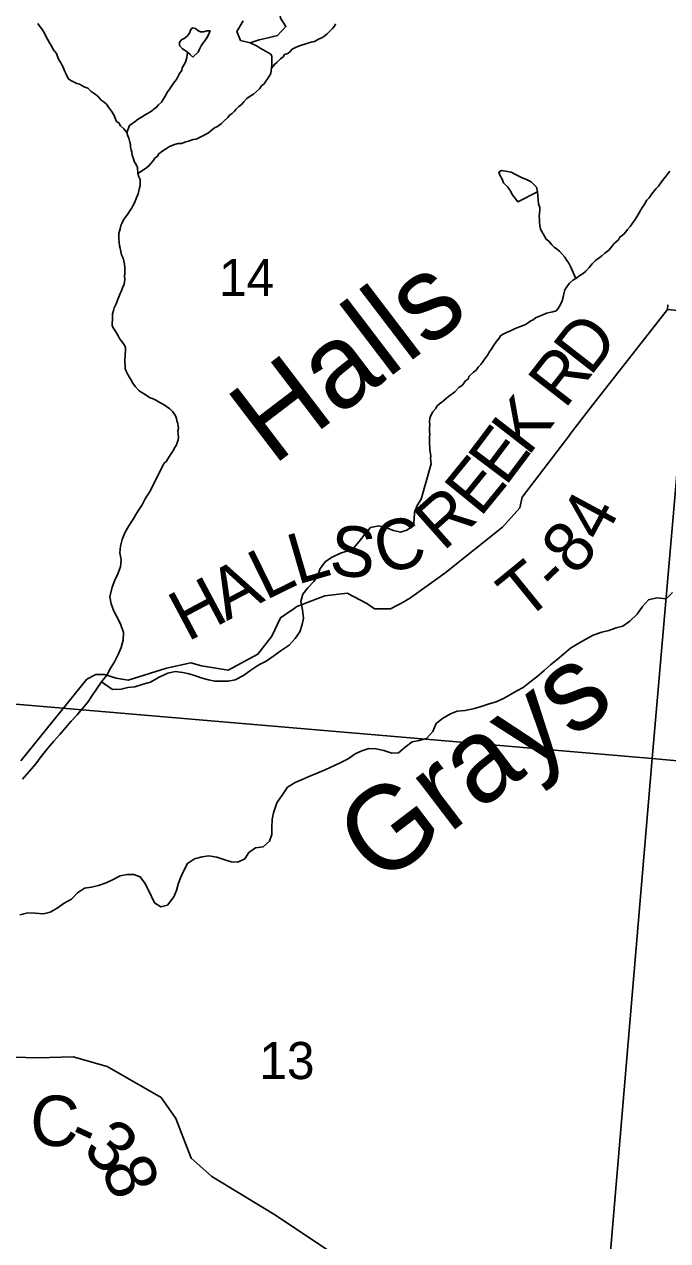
# Model space of a CAD drawing. Extents: x 0 to 34, y -4 to 22.
# Drawn here: x 7.964 to 8.474, y 17.313 to 18.278 of the extents above; entities that cross this region are included whole.
import ezdxf

# ---------------------------------------------------------------- set-up
doc = ezdxf.new("R2010")
doc.units = 0
for name, color, linetype in [('GM_X_County_Road', 7, 'Continuous'), ('GM_X_County_Road_Text', 7, 'Continuous'), ('GM_X_Minor_Lake', 7, 'Continuous'), ('GM_X_Minor_River', 7, 'Continuous'), ('GM_X_Minor_River_Text', 7, 'Continuous'), ('GM_X_Section', 7, 'Continuous'), ('GM_X_Section_Text', 7, 'Continuous'), ('GM_X_Township_Road', 7, 'Continuous'), ('GM_X_Township_Road_Text', 7, 'Continuous')]:
    doc.layers.add(name, color=color, linetype=linetype)

msp = doc.modelspace()

# ---------------------------------------------------------------- linework, layer by layer
at = {"layer": 'GM_X_County_Road'}
msp.add_lwpolyline([(7.71345, 17.52946), (7.71723, 17.53055), (7.71865, 17.53096), (7.73719, 17.53623), (7.7503, 17.53626), (7.78194, 17.52766), (7.82194, 17.50848), (7.92894, 17.46991), (7.95574, 17.459), (7.9739, 17.4584), (8.00225, 17.45921), (8.02938, 17.4515), (8.07222, 17.42693), (8.08366, 17.41042), (8.0959, 17.37892), (8.11219, 17.36419), (8.16162, 17.33442), (8.21917, 17.29622)], dxfattribs=at)
at = {"layer": 'GM_X_Minor_Lake'}
for points in [[(8.13716, 18.28075), (8.13213, 18.27231), (8.13518, 18.26528), (8.14263, 18.26323), (8.14992, 18.26573), (8.15692, 18.26716), (8.16447, 18.26912), (8.17108, 18.27619), (8.16669, 18.28298), (8.16606, 18.29022), (8.16624, 18.29744), (8.16346, 18.30447), (8.15676, 18.3041), (8.14991, 18.29811), (8.14638, 18.29605)], [(8.10129, 18.27319), (8.09947, 18.27458), (8.09681, 18.2752), (8.09541, 18.27337), (8.09452, 18.27099), (8.09284, 18.26864), (8.09037, 18.26685), (8.08846, 18.26584), (8.08678, 18.26375), (8.0867, 18.26108), (8.08903, 18.25861), (8.09112, 18.25721), (8.09295, 18.25581), (8.09504, 18.25415), (8.09711, 18.25194)], [(8.09711, 18.25194), (8.10152, 18.25582), (8.10241, 18.25819), (8.10383, 18.26082), (8.10552, 18.26317), (8.10665, 18.26501), (8.10834, 18.26736), (8.10947, 18.2692), (8.11033, 18.27104), (8.11093, 18.27289), (8.10851, 18.2727), (8.10581, 18.27198), (8.1034, 18.27205), (8.10129, 18.27319), (8.09947, 18.27458), (8.09681, 18.2752), (8.09541, 18.27337), (8.09452, 18.27099), (8.09284, 18.26864), (8.09037, 18.26685), (8.08846, 18.26584), (8.08678, 18.26375), (8.0867, 18.26108), (8.08903, 18.25861), (8.09112, 18.25721), (8.09295, 18.25581), (8.09504, 18.25415), (8.09711, 18.25194)], [(8.09711, 18.25194), (8.10152, 18.25582), (8.10241, 18.25819), (8.10383, 18.26082), (8.10552, 18.26317), (8.10665, 18.26501), (8.10834, 18.26736), (8.10947, 18.2692), (8.11033, 18.27104), (8.11093, 18.27289), (8.10851, 18.2727), (8.10581, 18.27198), (8.1034, 18.27205), (8.10129, 18.27319)]]:
    msp.add_lwpolyline(points, dxfattribs=at)
at = {"layer": 'GM_X_Minor_River'}
for points in [[(8.05484, 18.14826), (8.05543, 18.15012), (8.05551, 18.15252), (8.05533, 18.15493), (8.05433, 18.1571), (8.05361, 18.15979), (8.05323, 18.16434), (8.05223, 18.16678), (8.05096, 18.16869), (8.05, 18.17219), (8.04899, 18.17409), (8.04881, 18.1765), (8.04833, 18.17839), (8.04787, 18.18054), (8.04767, 18.18268), (8.0472, 18.18456), (8.0465, 18.18779), (8.04576, 18.18968), (8.04477, 18.19212), (8.04245, 18.19513), (8.03985, 18.19735), (8.03859, 18.19979), (8.03675, 18.20092), (8.0355, 18.20363), (8.03452, 18.20633), (8.03273, 18.20905), (8.03043, 18.21233), (8.02864, 18.21479), (8.02681, 18.21618), (8.02445, 18.21786), (8.02187, 18.22088), (8.019, 18.2231), (8.01664, 18.22478), (8.01405, 18.22726), (8.01114, 18.22842), (8.0093, 18.22955), (8.00745, 18.2304), (8.00533, 18.231), (8.00243, 18.23243), (8.00032, 18.23356), (7.99849, 18.23469), (7.99748, 18.23659), (7.99674, 18.23848), (7.99549, 18.24119), (7.99423, 18.2439), (7.99323, 18.2458), (7.99223, 18.24797), (7.9907, 18.25042), (7.98897, 18.25475), (7.9864, 18.25804), (7.98541, 18.26047), (7.98362, 18.2632), (7.98185, 18.26619), (7.98084, 18.26809), (7.97959, 18.27107), (7.97756, 18.27434), (7.97575, 18.27626), (7.97422, 18.27872)], [(8.15978, 18.24333), (8.16202, 18.2462), (8.16395, 18.24774), (8.16672, 18.2506), (8.16892, 18.25213), (8.17005, 18.25397), (8.17249, 18.25496), (8.17442, 18.2565), (8.17609, 18.25832), (8.17826, 18.25932), (8.18098, 18.26058), (8.18343, 18.26157), (8.18613, 18.26229), (8.18857, 18.26301), (8.19181, 18.26398), (8.1937, 18.26446), (8.19561, 18.26546), (8.19752, 18.26648), (8.19969, 18.26721), (8.20188, 18.26874), (8.20382, 18.27056), (8.20575, 18.27237), (8.20797, 18.2747), (8.20964, 18.27652), (8.2105, 18.27836)], [(8.05361, 18.15979), (8.05963, 18.16361), (8.0621, 18.16541), (8.06377, 18.16722), (8.06545, 18.16958), (8.06714, 18.17193), (8.06933, 18.17346), (8.0702, 18.17531), (8.07349, 18.17761), (8.07623, 18.17939), (8.0787, 18.18119), (8.08087, 18.18192), (8.08276, 18.18267), (8.08573, 18.18337), (8.08815, 18.18357), (8.09168, 18.18479), (8.09383, 18.18526), (8.09763, 18.18675), (8.09978, 18.18695), (8.10196, 18.18795), (8.10523, 18.18945), (8.10741, 18.19072), (8.1096, 18.19199), (8.11152, 18.19353), (8.11455, 18.19584), (8.11672, 18.19684), (8.12002, 18.19941), (8.12224, 18.20175), (8.125, 18.20407), (8.1264, 18.20589), (8.12858, 18.20716), (8.13025, 18.20898), (8.13165, 18.21081), (8.13386, 18.21288), (8.13579, 18.21442), (8.13773, 18.2165), (8.13996, 18.2191), (8.1427, 18.22088), (8.14544, 18.22267), (8.14765, 18.22474), (8.15013, 18.2268), (8.15181, 18.22915), (8.15374, 18.23069), (8.15515, 18.23279), (8.15683, 18.23514), (8.1577, 18.23698), (8.15911, 18.23908), (8.15945, 18.24147), (8.15978, 18.24333), (8.15986, 18.24573), (8.15994, 18.24814), (8.16, 18.25), (8.15982, 18.25241), (8.15907, 18.2543), (8.15724, 18.25543), (8.15486, 18.25657), (8.15302, 18.2577), (8.15066, 18.25911), (8.14831, 18.26078), (8.14263, 18.26323)], [(8.04477, 18.19212), (8.04709, 18.19766), (8.04957, 18.19972), (8.05149, 18.201), (8.05424, 18.20305), (8.05642, 18.20432), (8.05943, 18.20609), (8.06189, 18.20762), (8.06435, 18.20915), (8.06628, 18.21069), (8.06847, 18.21222), (8.06987, 18.21405), (8.07236, 18.21638), (8.07377, 18.21847), (8.07575, 18.22188), (8.07691, 18.22425), (8.07857, 18.22607), (8.07971, 18.22817), (8.08111, 18.23), (8.0828, 18.23235), (8.0842, 18.23418), (8.08563, 18.23681), (8.08677, 18.23891), (8.08845, 18.24126), (8.08879, 18.24339), (8.09048, 18.24601), (8.09135, 18.24785), (8.09195, 18.2497), (8.09254, 18.25155), (8.09295, 18.25581)], [(8.37078, 18.14519), (8.3698, 18.14896), (8.36562, 18.15307), (8.36192, 18.15504), (8.35846, 18.15619), (8.35529, 18.15787), (8.35317, 18.15899), (8.34973, 18.16068), (8.3452, 18.16159), (8.34226, 18.16193), (8.34009, 18.16065), (8.34084, 18.15849), (8.34264, 18.15524), (8.34364, 18.15227)], [(8.45745, 18.1385), (8.45938, 18.14031), (8.4608, 18.14267), (8.4622, 18.1445), (8.46499, 18.14788), (8.46666, 18.1497), (8.46862, 18.15232), (8.47059, 18.15519), (8.47226, 18.15701), (8.47394, 18.1591), (8.47562, 18.16145)], [(8.06328, 17.90769), (8.07414, 17.92968), (8.07634, 17.93148), (8.07747, 17.93332), (8.07861, 17.93542), (8.08031, 17.93804), (8.08199, 17.94039), (8.08259, 17.94224), (8.08399, 17.94407), (8.08486, 17.94618), (8.08548, 17.94857), (8.08581, 17.95043), (8.08563, 17.9531), (8.08544, 17.95551), (8.08577, 17.95737), (8.08556, 17.95925), (8.08537, 17.96139), (8.08463, 17.96355), (8.08416, 17.96544), (8.08318, 17.96814), (8.08113, 17.97087), (8.07905, 17.97307), (8.07644, 17.97502), (8.0746, 17.97615), (8.07066, 17.97841), (8.06776, 17.97984), (8.06565, 17.98097), (8.06327, 17.98184), (8.06117, 17.98324), (8.05933, 17.98437), (8.05671, 17.98605), (8.05461, 17.98745), (8.05177, 17.99048), (8.04972, 17.99348), (8.04794, 17.99621), (8.04667, 17.99838), (8.04566, 18.00029), (8.04441, 18.003), (8.04368, 18.00516), (8.04349, 18.00756), (8.04331, 18.01024), (8.04337, 18.01211), (8.04345, 18.01451), (8.04351, 18.01638), (8.04386, 18.01877), (8.0437, 18.02198), (8.04244, 18.02443), (8.04064, 18.02662), (8.0391, 18.0288), (8.0381, 18.03097), (8.03683, 18.03288), (8.0353, 18.03533), (8.03402, 18.03724), (8.03328, 18.03914), (8.03336, 18.04154), (8.03342, 18.04341), (8.03351, 18.04608), (8.03359, 18.04848), (8.03421, 18.05113), (8.03482, 18.05325), (8.03653, 18.0564), (8.03714, 18.05852), (8.03801, 18.06063), (8.03917, 18.06326), (8.04005, 18.06564), (8.04092, 18.06748), (8.0418, 18.06986), (8.04266, 18.0717), (8.04299, 18.07356), (8.04334, 18.07596), (8.04315, 18.07837), (8.04321, 18.08024), (8.04328, 18.08237), (8.04336, 18.08477), (8.04292, 18.08772), (8.04247, 18.09014), (8.04201, 18.09256), (8.04076, 18.09527), (8.04004, 18.0977), (8.03959, 18.10038), (8.03912, 18.10227), (8.03868, 18.10522), (8.0385, 18.1079), (8.03856, 18.10976), (8.03864, 18.11217), (8.03897, 18.11403), (8.03957, 18.11588), (8.04019, 18.11853), (8.04107, 18.12064), (8.04221, 18.12301), (8.04361, 18.12484), (8.0453, 18.12719), (8.04727, 18.13007), (8.04867, 18.13189), (8.04954, 18.134), (8.05068, 18.13584), (8.05154, 18.13768), (8.05241, 18.13979), (8.05301, 18.14164), (8.05388, 18.14349), (8.05484, 18.14826)], [(8.34364, 18.15227), (8.34704, 18.14898), (8.34937, 18.14598), (8.35064, 18.14301), (8.35506, 18.13729), (8.37078, 18.14519)], [(8.40101, 18.0764), (8.39677, 18.08588), (8.39552, 18.08859), (8.39398, 18.09077), (8.39246, 18.09322), (8.3904, 18.09569), (8.38807, 18.09817), (8.38571, 18.09984), (8.38388, 18.10124), (8.38207, 18.10316), (8.37975, 18.10591), (8.37766, 18.10757), (8.37614, 18.11002), (8.37513, 18.11193), (8.37385, 18.11384), (8.37311, 18.11573), (8.37265, 18.11815), (8.37222, 18.12136), (8.37229, 18.1235), (8.3721, 18.12564), (8.37219, 18.12831), (8.37252, 18.13044), (8.3726, 18.13284), (8.37162, 18.13554), (8.37078, 18.14519)], [(8.2785, 17.90132), (8.28632, 17.92954), (8.28612, 17.93168), (8.28591, 17.93356), (8.28597, 17.93543), (8.28577, 17.9373), (8.28533, 17.94026), (8.2854, 17.94239), (8.28497, 17.94561), (8.28503, 17.94748), (8.28515, 17.95095), (8.28521, 17.95282), (8.28501, 17.95496), (8.28511, 17.95789), (8.28519, 17.9603), (8.285, 17.96271), (8.28537, 17.96563), (8.28597, 17.96775), (8.28767, 17.97064), (8.28989, 17.97297), (8.29104, 17.97534), (8.29298, 17.97715), (8.2949, 17.97843), (8.29821, 17.98126), (8.30013, 17.98281), (8.30288, 17.98486), (8.30508, 17.98666), (8.30868, 17.99029), (8.31087, 17.99156), (8.31367, 17.99521), (8.31586, 17.99675), (8.31619, 17.99861), (8.3198, 18.00224), (8.32199, 18.00377), (8.32367, 18.00612), (8.32562, 18.0082), (8.32758, 18.01081), (8.32954, 18.01342), (8.33123, 18.01578), (8.33237, 18.01788), (8.33435, 18.02102), (8.33604, 18.02364), (8.338, 18.02625), (8.34024, 18.02912), (8.34137, 18.03096), (8.34356, 18.03222), (8.34601, 18.03348), (8.34928, 18.03499), (8.352, 18.03624), (8.35444, 18.03723), (8.35716, 18.03848), (8.36069, 18.03971), (8.36341, 18.04123), (8.36534, 18.04277), (8.36724, 18.04351), (8.36918, 18.04532), (8.37107, 18.04607), (8.37487, 18.04755), (8.37787, 18.04906), (8.3803, 18.04952), (8.38299, 18.04997), (8.38543, 18.0507), (8.38709, 18.05252), (8.38823, 18.05435), (8.38939, 18.05699), (8.39025, 18.05883), (8.39115, 18.06174), (8.3915, 18.06414), (8.39241, 18.06731), (8.3941, 18.06993), (8.39607, 18.07281), (8.39883, 18.07513), (8.40101, 18.0764), (8.4032, 18.07793), (8.40512, 18.07921), (8.40704, 18.08048), (8.40898, 18.0823), (8.41175, 18.08515), (8.41399, 18.08802), (8.41675, 18.0906), (8.41951, 18.09292), (8.4217, 18.09446), (8.42418, 18.09652), (8.4272, 18.09883), (8.42971, 18.10169), (8.43139, 18.10378), (8.43305, 18.1056), (8.43498, 18.10714), (8.43612, 18.10924), (8.43914, 18.11155), (8.44081, 18.11337), (8.44221, 18.1152), (8.44416, 18.11754), (8.44613, 18.12042), (8.44811, 18.1233), (8.45036, 18.1267), (8.45149, 18.12853), (8.45264, 18.1309), (8.45405, 18.133), (8.45545, 18.13482), (8.45745, 18.1385)], [(8.05694, 17.89683), (8.05971, 17.90213), (8.06328, 17.90769)], [(7.96207, 17.67941), (7.96726, 17.68547), (7.97271, 17.69154), (7.97682, 17.69735), (7.98228, 17.70395), (7.98692, 17.70949), (7.99182, 17.71476), (7.99619, 17.72003), (8.00083, 17.7253), (8.00546, 17.73031), (8.00982, 17.73532), (8.01392, 17.74033), (8.01749, 17.74562), (8.02133, 17.75144), (8.02489, 17.75646), (8.02899, 17.76174), (8.03175, 17.76678), (8.03505, 17.77234), (8.03809, 17.77817), (8.04033, 17.78375), (8.04203, 17.78961), (8.04213, 17.79575), (8.04009, 17.80167), (8.03751, 17.80732), (8.03466, 17.81271), (8.03235, 17.81836), (8.03137, 17.82399), (8.03311, 17.83172), (8.03534, 17.8373), (8.03783, 17.84234), (8.0398, 17.84765), (8.04043, 17.85325), (8.03945, 17.85888), (8.03981, 17.86422), (8.04123, 17.86955), (8.0432, 17.87486), (8.0465, 17.88016), (8.04979, 17.88545), (8.05337, 17.89128), (8.05694, 17.89683)], [(8.02489, 17.75646), (8.03362, 17.75044), (8.04031, 17.75087), (8.04568, 17.75212), (8.0513, 17.75257), (8.05776, 17.7546), (8.06367, 17.75638), (8.07043, 17.76028), (8.07743, 17.76338), (8.08334, 17.76489), (8.08921, 17.76399), (8.09428, 17.76284), (8.09933, 17.76142), (8.10465, 17.75947), (8.10971, 17.75805), (8.11478, 17.75717), (8.11986, 17.75709), (8.12521, 17.757), (8.13084, 17.75825), (8.13732, 17.76162), (8.14328, 17.7658), (8.1495, 17.76998), (8.15543, 17.7731), (8.16139, 17.77728), (8.16735, 17.78146), (8.17357, 17.78564), (8.17847, 17.79091), (8.18204, 17.79619), (8.18401, 17.80204), (8.18516, 17.8071), (8.18421, 17.8138), (8.18298, 17.82024), (8.18441, 17.8261), (8.18851, 17.83111), (8.19314, 17.83612), (8.19643, 17.84114), (8.1984, 17.84646), (8.2025, 17.85201), (8.20791, 17.8554), (8.21438, 17.8585), (8.21949, 17.86029), (8.22489, 17.86288), (8.22925, 17.86789), (8.23363, 17.8737), (8.23826, 17.87897), (8.2447, 17.8802), (8.25003, 17.87905), (8.25641, 17.87654), (8.26201, 17.87538), (8.26712, 17.87691), (8.27226, 17.88056), (8.27288, 17.88564), (8.27324, 17.89098), (8.2752, 17.89629), (8.2785, 17.90132)], [(8.32602, 17.73696), (8.33167, 17.73874), (8.33785, 17.74078), (8.34378, 17.74336), (8.34918, 17.74648), (8.35431, 17.74934), (8.35944, 17.7522), (8.3646, 17.75639), (8.37028, 17.76058), (8.37599, 17.76557), (8.38114, 17.77003), (8.3863, 17.77422), (8.39145, 17.77842), (8.39688, 17.78341), (8.40228, 17.78653), (8.40904, 17.79044), (8.41497, 17.79355), (8.4217, 17.79585), (8.42734, 17.79736), (8.43326, 17.7994), (8.43837, 17.80066), (8.44405, 17.80458), (8.44976, 17.81037), (8.45414, 17.81645), (8.45878, 17.82172), (8.46549, 17.82322), (8.4727, 17.8223), (8.47787, 17.8273)], [(7.95999, 17.57171), (7.96644, 17.57348), (7.97205, 17.57312), (7.97873, 17.57248), (7.98411, 17.574), (7.98951, 17.57712), (7.99519, 17.58104), (8.00086, 17.58416), (8.00576, 17.58916), (8.01117, 17.59308), (8.0168, 17.59379), (8.02244, 17.59504), (8.02836, 17.59708), (8.03349, 17.59968), (8.03969, 17.60278), (8.04506, 17.60377), (8.05041, 17.60368), (8.05546, 17.602), (8.05912, 17.59686), (8.06197, 17.59147), (8.06456, 17.58635), (8.06688, 17.58123), (8.07191, 17.57821), (8.07702, 17.57947), (8.08221, 17.58607), (8.08417, 17.59112), (8.08559, 17.59617), (8.08755, 17.60122), (8.09005, 17.60706), (8.09309, 17.61263), (8.0985, 17.61628), (8.10468, 17.61779), (8.11004, 17.6185), (8.11617, 17.6176), (8.12176, 17.61564), (8.12762, 17.61395), (8.13296, 17.61359), (8.13862, 17.61618), (8.14165, 17.62121), (8.14706, 17.62486), (8.15296, 17.62584), (8.15812, 17.6303), (8.15981, 17.63562), (8.1599, 17.64097), (8.16028, 17.64738), (8.16117, 17.65271), (8.16398, 17.66068), (8.16809, 17.66676), (8.17248, 17.67311), (8.17843, 17.67676), (8.18408, 17.67907), (8.19001, 17.68165), (8.19594, 17.68423), (8.20267, 17.68706), (8.20968, 17.69016), (8.2148, 17.69249), (8.22047, 17.6956), (8.22615, 17.69952), (8.23127, 17.70185), (8.23692, 17.70363), (8.24254, 17.70354), (8.24866, 17.7021), (8.25505, 17.70013), (8.2604, 17.70031), (8.26583, 17.70477), (8.27125, 17.70896), (8.27688, 17.70994), (8.28253, 17.71172), (8.28771, 17.71725), (8.29022, 17.72363), (8.29537, 17.72756), (8.30158, 17.7312), (8.30697, 17.73325), (8.3134, 17.73395), (8.32064, 17.73544), (8.32602, 17.73696)]]:
    msp.add_lwpolyline(points, dxfattribs=at)
at = {"layer": 'GM_X_Section'}
for points in [[(7.82864, 18.48717), (8.52385, 18.41099), (8.46166, 17.69579), (7.74884, 17.75662)], [(8.9, 17.65526), (8.9, 18.37244), (8.52385, 18.41099), (8.46166, 17.69579)]]:
    msp.add_lwpolyline(points, close=True, dxfattribs=at)
for points in [[(7.74884, 17.75662), (8.46166, 17.69579), (8.40647, 17.04204)], [(8.9, 17.19176), (8.9, 17.65526), (8.46166, 17.69579), (8.40647, 17.04204)]]:
    msp.add_lwpolyline(points, dxfattribs=at)
at = {"layer": 'GM_X_Township_Road'}
for points in [[(8.47397, 18.05172), (8.41424, 17.97592), (8.39647, 17.95264)], [(8.9, 17.67822), (8.87864, 17.68967), (8.86646, 17.69867), (8.85375, 17.70978), (8.84476, 17.71958), (8.83735, 17.72752), (8.83443, 17.73466), (8.83457, 17.74379), (8.84899, 17.89386), (8.85883, 18.01518), (8.47397, 18.05172), (8.47404, 18.05544)], [(8.39647, 17.95264), (8.3964, 17.95254), (8.35858, 17.90299), (8.35671, 17.89448), (8.34305, 17.87923), (8.29718, 17.84266), (8.26926, 17.82259), (8.26572, 17.82072)], [(8.25327, 17.81458), (8.24131, 17.81455), (8.23524, 17.81867), (8.21962, 17.82697), (8.20194, 17.8249), (8.17986, 17.81621), (8.17543, 17.8132)], [(8.26572, 17.82072), (8.26564, 17.82067), (8.25414, 17.81459), (8.25343, 17.81458), (8.25327, 17.81458)], [(8.17543, 17.8132), (8.17533, 17.81314), (8.16686, 17.80736), (8.1599, 17.79279), (8.14893, 17.77856), (8.12517, 17.7659), (8.10411, 17.76923), (8.0956, 17.77152), (8.07627, 17.76733), (8.04589, 17.758), (8.03629, 17.75952), (8.02726, 17.76235), (8.02031, 17.76248), (8.01302, 17.75861), (7.96073, 17.69382)]]:
    msp.add_lwpolyline(points, dxfattribs=at)

# ---------------------------------------------------------------- texts
at = {"layer": 'GM_X_County_Road_Text'}
for s, rotation, p in [('C', 356.84875, (7.96726, 17.38963)), ('-', 335.1807, (7.99621, 17.38878)), ('3', 318.25842, (8.00851, 17.3836)), ('8', 291.68352, (8.02411, 17.37117))]:
    msp.add_text(s, height=0.04, rotation=rotation, dxfattribs=at).set_placement(p)
at = {"layer": 'GM_X_Minor_River_Text'}
for s, rotation, p in [('Halls', 37.34124, (8.16078, 17.9274)), ('Grays', 37.34128, (8.24522, 17.59379))]:
    msp.add_text(s, height=0.066666, rotation=rotation, dxfattribs=at).set_placement(p)
at = {"layer": 'GM_X_Section_Text'}
for s, p in [('14', (8.11803, 18.06246)), ('13', (8.15, 17.44155))]:
    msp.add_text(s, height=0.029444, rotation=0.00001, dxfattribs=at).set_placement(p)
at = {"layer": 'GM_X_Township_Road_Text'}
for s, rotation, p in [('D', 52.10497, (8.41253, 17.99812)), ('R', 52.10276, (8.39235, 17.97219)), ('K', 52.11734, (8.36318, 17.93469)), ('E', 53.06466, (8.3453, 17.91091)), ('E', 50.81468, (8.32534, 17.88637)), ('R', 41.59693, (8.29591, 17.85949)), ('4', 61.63296, (8.42223, 17.86598)), ('C', 16.66683, (8.24797, 17.84089)), ('L', 16.24032, (8.18, 17.83348)), ('S', 355.19059, (8.20488, 17.84147)), ('8', 49.55123, (8.40106, 17.83965)), ('L', 26.13957, (8.15484, 17.82096)), ('T', 39.18387, (8.36035, 17.80389)), ('A', 27.99556, (8.12407, 17.8046)), ('-', 43.67306, (8.38611, 17.82506)), ('H', 28.07055, (8.09302, 17.78804))]:
    msp.add_text(s, height=0.04, rotation=rotation, dxfattribs=at).set_placement(p)

doc.saveas('drawing.dxf')
